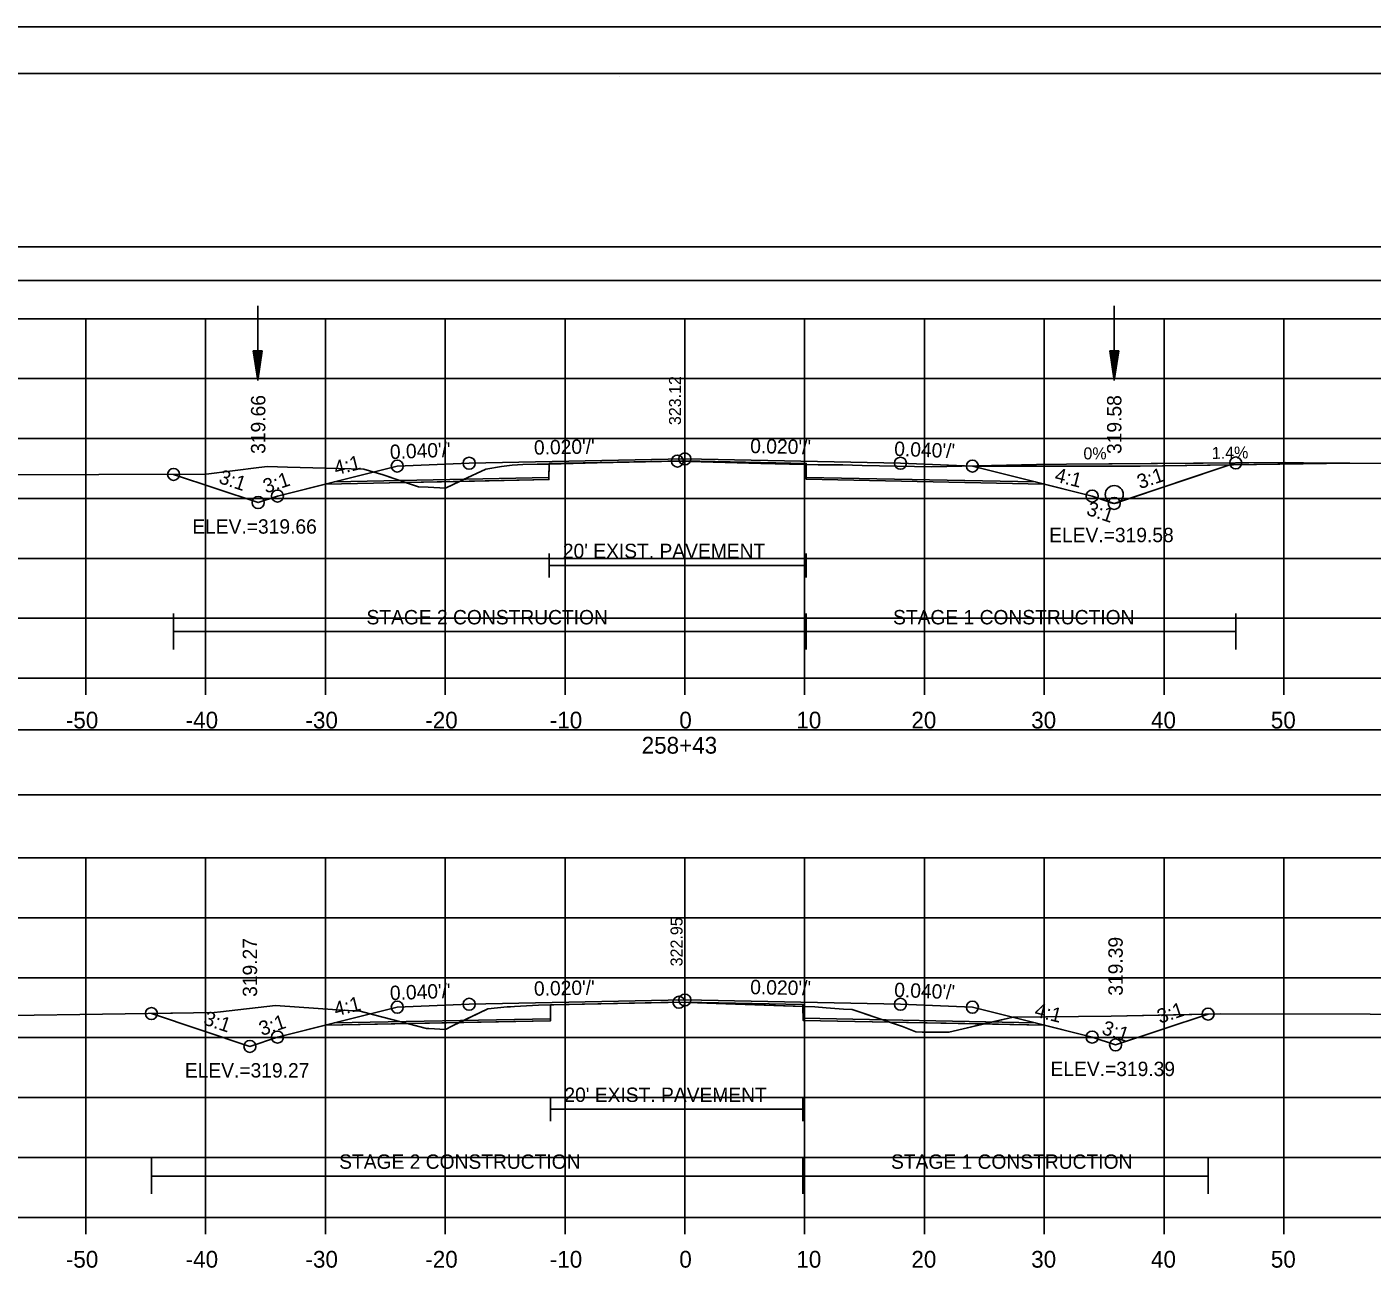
# Model space of a CAD drawing. Extents: x 1376273 to 1384221, y 378927 to 384592.
# Drawn here: x 1380502.9 to 1380615.2, y 382141.6 to 382245.2 of the extents above; entities that cross this region are included whole.
import ezdxf

# ---------------------------------------------------------------- set-up
doc = ezdxf.new("R2010")
doc.units = 0
for name, color, linetype in [('R_Alt Surface', 7, 'Continuous'), ('R_Axis', 7, 'Continuous'), ('R_Axis Annot', 7, 'Continuous'), ('R_Border', 7, 'Continuous'), ('R_Border Notes', 7, 'Continuous'), ('R_Contours', 7, 'Continuous'), ('R_Dimension', 7, 'Continuous'), ('R_Drive', 7, 'Continuous'), ('R_Exist Surface', 7, 'Continuous'), ('R_Fin Surface', 7, 'Continuous'), ('R_Grid', 7, 'Continuous'), ('R_No Plot', 7, 'Continuous'), ('R_Water', 7, 'Continuous'), ('R_Xsect Elev', 7, 'Continuous'), ('R_Xsect Slope', 7, 'Continuous'), ('T_Detection Zones', 7, 'Continuous'), ('T_Notes', 7, 'Continuous')]:
    doc.layers.add(name, color=color, linetype=linetype)

msp = doc.modelspace()

# ---------------------------------------------------------------- linework, layer by layer
at = {"layer": 'R_Alt Surface'}
for points in [[(1380528.56, 382207.24), (1380546.5, 382207.6), (1380546.51, 382208.77), (1380557.84, 382208.99), (1380567.97, 382208.79), (1380567.98, 382207.62), (1380587.11, 382207.24)], [(1380546.51, 382201.27), (1380546.51, 382199.27)], [(1380567.97, 382201.27), (1380567.97, 382199.27)], [(1380546.51, 382200.27), (1380567.97, 382200.27)], [(1380528.56, 382162.08), (1380546.63, 382162.44), (1380546.64, 382163.61), (1380557.84, 382163.83), (1380567.7, 382163.63), (1380567.71, 382162.47), (1380587.11, 382162.08)], [(1380546.64, 382155.88), (1380546.64, 382153.88)], [(1380567.7, 382155.88), (1380567.7, 382153.88)], [(1380546.64, 382154.88), (1380567.7, 382154.88)]]:
    msp.add_lwpolyline(points, dxfattribs=at)
at = {"layer": 'R_Axis'}
for p, q in [((1380407.84, 382190.86), (1380707.84, 382190.86)), ((1380507.84, 382189.46), (1380507.84, 382190.86)), ((1380517.84, 382189.46), (1380517.84, 382190.86)), ((1380527.84, 382189.46), (1380527.84, 382190.86)), ((1380537.84, 382189.46), (1380537.84, 382190.86)), ((1380547.84, 382189.46), (1380547.84, 382190.86)), ((1380557.84, 382189.46), (1380557.84, 382190.86)), ((1380567.84, 382189.46), (1380567.84, 382190.86)), ((1380577.84, 382189.46), (1380577.84, 382190.86)), ((1380587.84, 382189.46), (1380587.84, 382190.86)), ((1380597.84, 382189.46), (1380597.84, 382190.86)), ((1380607.84, 382189.46), (1380607.84, 382190.86)), ((1380407.84, 382145.86), (1380707.84, 382145.86)), ((1380507.84, 382144.46), (1380507.84, 382145.86)), ((1380517.84, 382144.46), (1380517.84, 382145.86)), ((1380527.84, 382144.46), (1380527.84, 382145.86)), ((1380537.84, 382144.46), (1380537.84, 382145.86)), ((1380547.84, 382144.46), (1380547.84, 382145.86)), ((1380557.84, 382144.46), (1380557.84, 382145.86)), ((1380567.84, 382144.46), (1380567.84, 382145.86)), ((1380577.84, 382144.46), (1380577.84, 382145.86)), ((1380587.84, 382144.46), (1380587.84, 382145.86)), ((1380597.84, 382144.46), (1380597.84, 382145.86)), ((1380607.84, 382144.46), (1380607.84, 382145.86))]:
    msp.add_line(p, q, dxfattribs=at)
at = {"layer": 'R_Axis Annot'}
for points in [[(1380407.51, 382224.04), (1380709.31, 382224.04), (1380709.31, 382226.86), (1380407.51, 382226.86)], [(1380406.99, 382181.13), (1380708.68, 382181.13), (1380708.68, 382186.54), (1380406.99, 382186.54)]]:
    msp.add_lwpolyline(points, close=True, dxfattribs=at)
at = {"layer": 'R_Border'}
for p, q in [((1380399.84, 382241.32), (1380716.02, 382241.32)), ((1380552.36, 382241.06), (1380552.36, 382241.06)), ((1380552.36, 382241.06), (1380552.36, 382241.06))]:
    msp.add_line(p, q, dxfattribs=at)
at = {"layer": 'R_Contours'}
for points in [[(1380567.97, 382208.69), (1380568.97, 382208.67), (1380570.41, 382208.67), (1380571, 382208.67), (1380571.03, 382208.66), (1380572.64, 382208.62), (1380578.47, 382208.51), (1380587.18, 382208.69), (1380589.7, 382208.72), (1380603.82, 382208.82), (1380593.68, 382205.44), (1380591.84, 382206.06), (1380587.84, 382207.06), (1380567.98, 382207.46)], [(1380567.7, 382163.45), (1380568.7, 382163.42), (1380569.65, 382163.34), (1380571.09, 382163.24), (1380571.81, 382163.22), (1380574.95, 382162.16), (1380567.71, 382162.3)], [(1380582.77, 382162), (1380585.25, 382162.57), (1380593.42, 382162.66), (1380601.51, 382162.82), (1380593.79, 382160.25), (1380591.84, 382160.9), (1380587.84, 382161.9)], [(1380574.95, 382162.16), (1380576.01, 382161.8), (1380577.12, 382161.34), (1380577.64, 382161.31), (1380579.88, 382161.31), (1380581.42, 382161.69), (1380582.77, 382162)]]:
    msp.add_lwpolyline(points, close=True, dxfattribs=at)
at = {"layer": 'R_Dimension'}
for p, q in [((1380515.17, 382193.25), (1380515.17, 382196.25)), ((1380567.97, 382193.25), (1380567.97, 382196.25)), ((1380603.82, 382193.25), (1380603.82, 382196.25)), ((1380515.17, 382194.75), (1380603.82, 382194.75)), ((1380513.32, 382147.81), (1380513.32, 382150.81)), ((1380567.7, 382147.81), (1380567.7, 382150.81)), ((1380601.51, 382147.81), (1380601.51, 382150.81)), ((1380513.32, 382149.31), (1380601.51, 382149.31))]:
    msp.add_line(p, q, dxfattribs=at)
at = {"layer": 'R_Drive'}
for p, q in [((1380581.84, 382208.56), (1380595.84, 382208.56)), ((1380595.84, 382208.56), (1380613.35, 382208.8))]:
    msp.add_line(p, q, dxfattribs=at)
msp.add_circle((1380593.68, 382206.19), 0.75, dxfattribs=at)
at = {"layer": 'R_Exist Surface'}
for points in [[(1380501.18, 382207.83), (1380508.92, 382207.86), (1380517.89, 382207.88), (1380522.28, 382208.44), (1380523.01, 382208.53), (1380524.67, 382208.48), (1380531.06, 382208.3), (1380532.65, 382207.82), (1380535.6, 382206.83), (1380536.43, 382206.79), (1380537.87, 382206.73), (1380539.31, 382207.42), (1380541.24, 382208.31), (1380542.54, 382208.52), (1380543.43, 382208.65), (1380544.31, 382208.68), (1380545.51, 382208.71), (1380550.53, 382208.82), (1380557.22, 382208.98), (1380564.18, 382208.79), (1380568.97, 382208.67), (1380570.41, 382208.67), (1380571, 382208.67), (1380571.03, 382208.66), (1380572.64, 382208.62), (1380578.47, 382208.51), (1380587.18, 382208.69), (1380589.7, 382208.72), (1380604.91, 382208.83), (1380607.94, 382208.85), (1380611, 382208.81), (1380623.67, 382208.74)], [(1380501.64, 382162.7), (1380516.83, 382162.92), (1380518.56, 382162.96), (1380519.08, 382163), (1380523.67, 382163.53), (1380528.81, 382163.18), (1380530.75, 382163.08), (1380531.89, 382162.77), (1380536.28, 382161.62), (1380536.47, 382161.61), (1380537.86, 382161.55), (1380538.39, 382161.81), (1380541.39, 382163.27), (1380543, 382163.42), (1380543.28, 382163.44), (1380543.62, 382163.46), (1380545.64, 382163.58), (1380555.83, 382163.78), (1380557.35, 382163.81), (1380560.45, 382163.7), (1380568.7, 382163.42), (1380569.65, 382163.34), (1380571.09, 382163.24), (1380571.81, 382163.22), (1380576.01, 382161.8), (1380577.12, 382161.34), (1380577.64, 382161.31), (1380579.88, 382161.31), (1380581.42, 382161.69), (1380585.25, 382162.57), (1380593.42, 382162.66), (1380602.55, 382162.84), (1380615.03, 382162.81), (1380622.81, 382162.79)]]:
    msp.add_lwpolyline(points, dxfattribs=at)
at = {"layer": 'R_Fin Surface'}
for points in [[(1380515.17, 382207.87), (1380522.23, 382205.52), (1380523.84, 382206.06), (1380528.59, 382207.25), (1380533.84, 382208.56), (1380539.84, 382208.8), (1380557.84, 382209.16), (1380575.84, 382208.8), (1380581.84, 382208.56), (1380587.08, 382207.25), (1380591.84, 382206.06), (1380593.68, 382205.44), (1380603.82, 382208.82)], [(1380513.32, 382162.87), (1380513.32, 382162.87), (1380521.54, 382160.13), (1380523.84, 382160.9), (1380528.59, 382162.09), (1380533.84, 382163.4), (1380539.84, 382163.64), (1380557.84, 382164), (1380575.84, 382163.64), (1380581.84, 382163.4), (1380587.08, 382162.09), (1380591.84, 382160.9), (1380593.79, 382160.25), (1380601.51, 382162.82)]]:
    msp.add_lwpolyline(points, dxfattribs=at)
at = {"layer": 'R_Grid'}
for p, q in [((1380407.84, 382220.86), (1380707.84, 382220.86)), ((1380507.84, 382190.86), (1380507.84, 382220.86)), ((1380517.84, 382190.86), (1380517.84, 382220.86)), ((1380527.84, 382190.86), (1380527.84, 382220.86)), ((1380537.84, 382190.86), (1380537.84, 382220.86)), ((1380547.84, 382190.86), (1380547.84, 382220.86)), ((1380557.84, 382190.86), (1380557.84, 382220.86)), ((1380567.84, 382190.86), (1380567.84, 382220.86)), ((1380577.84, 382190.86), (1380577.84, 382220.86)), ((1380587.84, 382190.86), (1380587.84, 382220.86)), ((1380597.84, 382190.86), (1380597.84, 382220.86)), ((1380607.84, 382190.86), (1380607.84, 382220.86)), ((1380407.84, 382215.86), (1380707.84, 382215.86)), ((1380407.84, 382210.86), (1380707.84, 382210.86)), ((1380407.84, 382205.86), (1380707.84, 382205.86)), ((1380407.84, 382200.86), (1380707.84, 382200.86)), ((1380407.84, 382195.86), (1380707.84, 382195.86)), ((1380407.84, 382190.86), (1380707.84, 382190.86)), ((1380407.84, 382175.86), (1380707.84, 382175.86)), ((1380507.84, 382145.86), (1380507.84, 382175.86)), ((1380517.84, 382145.86), (1380517.84, 382175.86)), ((1380527.84, 382145.86), (1380527.84, 382175.86)), ((1380537.84, 382145.86), (1380537.84, 382175.86)), ((1380547.84, 382145.86), (1380547.84, 382175.86)), ((1380557.84, 382145.86), (1380557.84, 382175.86)), ((1380567.84, 382145.86), (1380567.84, 382175.86)), ((1380577.84, 382145.86), (1380577.84, 382175.86)), ((1380587.84, 382145.86), (1380587.84, 382175.86)), ((1380597.84, 382145.86), (1380597.84, 382175.86)), ((1380607.84, 382145.86), (1380607.84, 382175.86)), ((1380407.84, 382170.86), (1380707.84, 382170.86)), ((1380407.84, 382165.86), (1380707.84, 382165.86)), ((1380407.84, 382160.86), (1380707.84, 382160.86)), ((1380407.84, 382155.86), (1380707.84, 382155.86)), ((1380407.84, 382150.86), (1380707.84, 382150.86)), ((1380407.84, 382145.86), (1380707.84, 382145.86))]:
    msp.add_line(p, q, dxfattribs=at)
at = {"layer": 'R_No Plot'}
msp.add_line((1380387.44, 382245.21), (1380720.77, 382245.21), dxfattribs=at)
for points in [[(1380387.43, 382245.21), (1380720.77, 382245.21), (1380720.77, 382031.88), (1380387.43, 382031.88)], [(1380633.76, 382241.32), (1380633.76, 382231.44), (1380669.49, 382231.44), (1380669.49, 382228.52), (1380692.69, 382228.52), (1380692.69, 382204.19), (1380716.02, 382204.19), (1380716.02, 382035.86), (1380399.84, 382035.86), (1380399.84, 382241.32)]]:
    msp.add_lwpolyline(points, close=True, dxfattribs=at)
for points in [[(1380527.84, 382207.06), (1380546.5, 382207.43), (1380546.51, 382208.77), (1380557.84, 382208.99), (1380567.97, 382208.79), (1380567.98, 382207.46), (1380587.84, 382207.06)], [(1380527.84, 382161.9), (1380546.63, 382162.27), (1380546.64, 382163.61), (1380557.84, 382163.83), (1380567.7, 382163.63), (1380567.71, 382162.3), (1380587.84, 382161.9)]]:
    msp.add_lwpolyline(points, dxfattribs=at)
for centre in [(1380557.84, 382209.16), (1380533.84, 382208.56), (1380539.84, 382208.8), (1380557.22, 382208.98), (1380575.84, 382208.8), (1380581.84, 382208.56), (1380603.82, 382208.82), (1380515.17, 382207.87), (1380523.84, 382206.06), (1380591.84, 382206.06), (1380522.23, 382205.52), (1380522.23, 382205.52), (1380593.68, 382205.44), (1380593.68, 382205.44), (1380533.84, 382163.4), (1380539.84, 382163.64), (1380557.35, 382163.81), (1380557.84, 382164), (1380575.84, 382163.64), (1380581.84, 382163.4), (1380513.32, 382162.87), (1380601.51, 382162.82), (1380523.84, 382160.9), (1380591.84, 382160.9), (1380521.54, 382160.13), (1380521.54, 382160.13), (1380593.79, 382160.25), (1380593.79, 382160.25)]:
    msp.add_circle(centre, 0.5, dxfattribs=at)
at = {"layer": 'R_Water'}
for p, q in [((1380522.19, 382221.94), (1380522.19, 382215.69)), ((1380593.68, 382221.94), (1380593.68, 382215.69)), ((1380521.82, 382218.19), (1380522.19, 382215.69)), ((1380522.57, 382218.19), (1380521.82, 382218.19)), ((1380521.88, 382218.19), (1380522.19, 382216.11)), ((1380521.94, 382218.19), (1380522.19, 382216.54)), ((1380522.01, 382218.19), (1380522.19, 382216.96)), ((1380522.07, 382218.19), (1380522.19, 382217.38)), ((1380522.13, 382218.19), (1380522.19, 382217.8)), ((1380522.57, 382218.19), (1380522.19, 382215.69)), ((1380522.31, 382218.19), (1380522.19, 382217.38)), ((1380522.44, 382218.19), (1380522.19, 382216.54)), ((1380522.5, 382218.19), (1380522.19, 382216.11)), ((1380522.38, 382218.19), (1380522.19, 382216.96)), ((1380522.25, 382218.19), (1380522.19, 382217.8)), ((1380593.31, 382218.19), (1380593.68, 382215.69)), ((1380594.06, 382218.19), (1380593.31, 382218.19)), ((1380593.37, 382218.19), (1380593.68, 382216.11)), ((1380593.44, 382218.19), (1380593.68, 382216.54)), ((1380593.5, 382218.19), (1380593.68, 382216.96)), ((1380593.56, 382218.19), (1380593.68, 382217.38)), ((1380593.63, 382218.19), (1380593.68, 382217.8)), ((1380594.06, 382218.19), (1380593.68, 382215.69)), ((1380593.81, 382218.19), (1380593.68, 382217.38)), ((1380593.93, 382218.19), (1380593.68, 382216.54)), ((1380594, 382218.19), (1380593.68, 382216.11)), ((1380593.87, 382218.19), (1380593.68, 382216.96)), ((1380593.74, 382218.19), (1380593.68, 382217.8))]:
    msp.add_line(p, q, dxfattribs=at)
at = {"layer": 'T_Detection Zones'}
for points in [[(1380515.17, 382207.87), (1380517.89, 382207.88), (1380522.28, 382208.44), (1380523.01, 382208.53), (1380524.67, 382208.48), (1380531.06, 382208.3), (1380532.65, 382207.82), (1380534.52, 382207.19), (1380527.84, 382207.06), (1380523.84, 382206.06), (1380522.23, 382205.52)], [(1380539.03, 382207.28), (1380539.31, 382207.42), (1380541.24, 382208.31), (1380542.54, 382208.52), (1380543.43, 382208.65), (1380544.31, 382208.68), (1380545.51, 382208.71), (1380546.51, 382208.73), (1380546.5, 382207.43)], [(1380546.51, 382208.73), (1380550.53, 382208.82), (1380557.22, 382208.98), (1380564.18, 382208.79), (1380567.97, 382208.69), (1380567.97, 382208.79), (1380557.84, 382208.99), (1380546.51, 382208.77)], [(1380534.52, 382207.19), (1380535.6, 382206.83), (1380536.43, 382206.79), (1380537.87, 382206.73), (1380539.03, 382207.28)], [(1380546.64, 382163.6), (1380555.83, 382163.78), (1380557.35, 382163.81), (1380560.45, 382163.7), (1380567.7, 382163.45), (1380567.7, 382163.63), (1380557.84, 382163.83), (1380546.64, 382163.61)], [(1380513.32, 382162.87), (1380516.83, 382162.92), (1380518.56, 382162.96), (1380519.08, 382163), (1380523.67, 382163.53), (1380528.81, 382163.18), (1380530.75, 382163.08), (1380531.89, 382162.77), (1380534.7, 382162.04), (1380527.84, 382161.9), (1380523.84, 382160.9), (1380521.54, 382160.13)], [(1380539.02, 382162.12), (1380541.39, 382163.27), (1380543, 382163.42), (1380543.28, 382163.44), (1380543.62, 382163.46), (1380545.64, 382163.58), (1380546.64, 382163.6), (1380546.63, 382162.27)], [(1380534.7, 382162.04), (1380536.28, 382161.62), (1380536.47, 382161.61), (1380537.86, 382161.55), (1380538.39, 382161.81), (1380539.02, 382162.12)]]:
    msp.add_lwpolyline(points, close=True, dxfattribs=at)
at = {"layer": 'T_Notes'}
for p, q in [((1380595.84, 382208.56), (1380581.84, 382208.56)), ((1380603.34, 382208.66), (1380595.84, 382208.56)), ((1380603.82, 382208.82), (1380603.34, 382208.66)), ((1380603.34, 382208.66), (1380613.35, 382208.8))]:
    msp.add_line(p, q, dxfattribs=at)
for points in [[(1380581.84, 382208.56), (1380587.08, 382207.25), (1380591.84, 382206.06), (1380593.23, 382205.59), (1380593.68, 382205.44), (1380594.13, 382205.59), (1380603.34, 382208.66)], [(1380613.35, 382208.8), (1380611, 382208.81), (1380607.94, 382208.85), (1380604.91, 382208.83), (1380603.82, 382208.82)]]:
    msp.add_lwpolyline(points, dxfattribs=at)

# ---------------------------------------------------------------- texts
at = {"layer": 'R_Alt Surface'}
for p in [(1380547.66, 382200.88), (1380547.79, 382155.49)]:
    msp.add_text("20' EXIST. PAVEMENT", height=1.2, dxfattribs=at).set_placement(p)
at = {"layer": 'R_Axis Annot'}
for s, p in [('-50', (1380506.18, 382186.66)), ('-40', (1380516.18, 382186.66)), ('-30', (1380526.18, 382186.66)), ('-20', (1380536.18, 382186.66)), ('-10', (1380546.57, 382186.66)), ('0', (1380557.38, 382186.66)), ('10', (1380567.15, 382186.66)), ('20', (1380576.75, 382186.66)), ('30', (1380586.75, 382186.66)), ('40', (1380596.75, 382186.66)), ('50', (1380606.75, 382186.66)), ('258+43', (1380554.24, 382184.56)), ('-50', (1380506.18, 382141.66)), ('-40', (1380516.18, 382141.66)), ('-30', (1380526.18, 382141.66)), ('-20', (1380536.18, 382141.66)), ('-10', (1380546.57, 382141.66)), ('0', (1380557.38, 382141.66)), ('10', (1380567.15, 382141.66)), ('20', (1380576.75, 382141.66)), ('30', (1380586.75, 382141.66)), ('40', (1380596.75, 382141.66)), ('50', (1380606.75, 382141.66))]:
    msp.add_text(s, height=1.4, dxfattribs=at).set_placement(p)
at = {"layer": 'R_Border Notes'}
for s, p in [('ELEV.=319.66', (1380516.73, 382202.92)), ('ELEV.=319.58', (1380588.25, 382202.21)), ('ELEV.=319.27', (1380516.11, 382157.53)), ('ELEV.=319.39', (1380588.36, 382157.65))]:
    msp.add_text(s, height=1.2, dxfattribs=at).set_placement(p)
at = {"layer": 'R_Dimension'}
for s, p in [('STAGE 2 CONSTRUCTION', (1380531.27, 382195.35)), ('STAGE 1 CONSTRUCTION', (1380575.22, 382195.35)), ('STAGE 2 CONSTRUCTION', (1380528.99, 382149.91)), ('STAGE 1 CONSTRUCTION', (1380575.05, 382149.91))]:
    msp.add_text(s, height=1.2, dxfattribs=at).set_placement(p)
at = {"layer": 'R_Drive'}
msp.add_text('0%', height=1, dxfattribs=at).set_placement((1380591.11, 382209.12))
msp.add_text('1.4%', height=1, rotation=0.7865, dxfattribs=at).set_placement((1380601.83, 382209.16))
at = {"layer": 'R_Xsect Elev'}
for s, height, p in [('323.12', 1, (1380557.52, 382211.98)), ('319.66', 1.2, (1380522.83, 382209.58)), ('319.58', 1.2, (1380594.28, 382209.57)), ('322.95', 1, (1380557.65, 382166.81)), ('319.27', 1.2, (1380522.14, 382164.26)), ('319.39', 1.2, (1380594.39, 382164.36))]:
    msp.add_text(s, height=height, rotation=90, dxfattribs=at).set_placement(p)
at = {"layer": 'R_Xsect Slope'}
for s, rotation, p in [("0.020'/'", 1.1458, (1380545.26, 382209.51)), ("0.020'/'", 358.8542, (1380563.29, 382209.65)), ("0.040'/'", 2.2906, (1380533.25, 382209.14)), ("0.040'/'", 357.7094, (1380575.3, 382209.42)), ('4:1', 14.0362, (1380528.72, 382207.79)), ('3:1', 341.5651, (1380518.86, 382207.17)), ('3:1', 18.4349, (1380522.87, 382206.26)), ('4:1', 345.9638, (1380588.64, 382207.29)), ('3:1', 18.4349, (1380595.82, 382206.63)), ('3:1', 341.5651, (1380591.28, 382204.52)), ("0.040'/'", 2.2906, (1380533.25, 382163.98)), ("0.020'/'", 1.1458, (1380545.26, 382164.35)), ("0.020'/'", 358.8542, (1380563.29, 382164.49)), ("0.040'/'", 357.7094, (1380575.3, 382164.26)), ('4:1', 14.0362, (1380528.72, 382162.63)), ('4:1', 345.9638, (1380586.96, 382162.63)), ('3:1', 18.4349, (1380597.49, 382162.01)), ('3:1', 341.5651, (1380517.59, 382161.98)), ('3:1', 18.4349, (1380522.53, 382160.99)), ('3:1', 341.5651, (1380592.56, 382161.19))]:
    msp.add_text(s, height=1.2, rotation=rotation, dxfattribs=at).set_placement(p)

doc.saveas('drawing.dxf')
